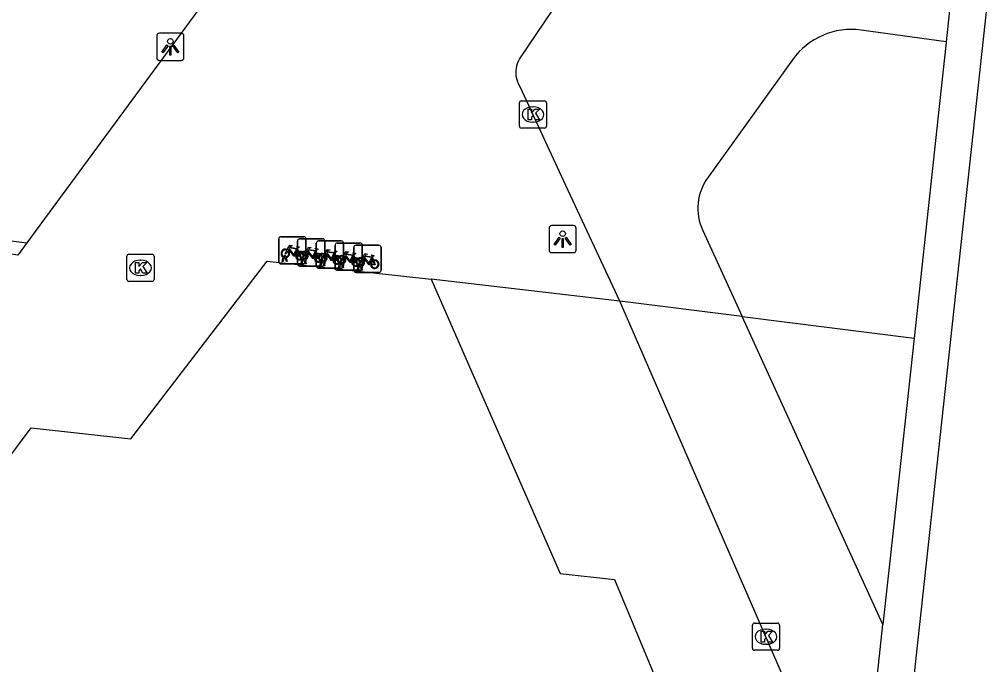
# Model space of a CAD drawing. Extents: x 162026 to 163499, y 387297 to 388169.
# Drawn here: x 162310.6 to 162346.26, y 387468.97 to 387492.71 of the extents above; entities that cross this region are included whole.
import ezdxf

# ---------------------------------------------------------------- set-up
doc = ezdxf.new("R2010")
doc.units = 0
for name, color, linetype in [('IMGEO_Berm_groen', 7, 'Continuous'), ('IMGEO_Fietsenrek', 7, 'Continuous'), ('IMGEO_Fietspad_gesloten', 7, 'Continuous'), ('IMGEO_Haag', 7, 'Continuous'), ('IMGEO_Kolk', 7, 'Continuous'), ('IMGEO_Lichtpunt', 7, 'Continuous'), ('IMGEO_Pand', 7, 'Continuous'), ('IMGEO_Rijbaan_lokaal_open', 7, 'Continuous'), ('IMGEO_Voetpad_open', 7, 'Continuous')]:
    doc.layers.add(name, color=color, linetype=linetype)

msp = doc.modelspace()

# ---------------------------------------------------------------- linework, layer by layer
at = {"layer": 'IMGEO_Berm_groen'}
msp.add_lwpolyline([(162337.187, 387481.776), (162343.514, 387480.982)], dxfattribs=at)
at = {"layer": 'IMGEO_Fietsenrek'}
for p, q in [((162320.216, 387484.713), (162321.057, 387484.713)), ((162321.057, 387484.713), (162320.216, 387484.713)), ((162320.141, 387483.788), (162320.141, 387484.629)), ((162320.141, 387484.629), (162320.141, 387483.788)), ((162320.831, 387483.709), (162320.831, 387484.55)), ((162320.831, 387484.55), (162320.831, 387483.709)), ((162320.906, 387484.634), (162321.747, 387484.634)), ((162321.747, 387484.634), (162320.906, 387484.634)), ((162321.141, 387484.638), (162321.141, 387483.797)), ((162321.141, 387483.797), (162321.141, 387484.638)), ((162321.522, 387483.631), (162321.522, 387484.472)), ((162321.522, 387484.472), (162321.522, 387483.631)), ((162321.597, 387484.556), (162322.438, 387484.556)), ((162322.438, 387484.556), (162321.597, 387484.556)), ((162321.831, 387484.559), (162321.831, 387483.718)), ((162321.831, 387483.718), (162321.831, 387484.559)), ((162322.212, 387483.552), (162322.212, 387484.393)), ((162322.212, 387484.393), (162322.212, 387483.552)), ((162322.287, 387484.477), (162323.128, 387484.477)), ((162323.128, 387484.477), (162322.287, 387484.477)), ((162322.522, 387484.481), (162322.522, 387483.64)), ((162322.522, 387483.64), (162322.522, 387484.481)), ((162322.903, 387483.474), (162322.903, 387484.315)), ((162322.903, 387484.315), (162322.903, 387483.474)), ((162322.978, 387484.399), (162323.819, 387484.399)), ((162323.819, 387484.399), (162322.978, 387484.399)), ((162323.212, 387484.402), (162323.212, 387483.561)), ((162323.212, 387483.561), (162323.212, 387484.402)), ((162323.903, 387484.324), (162323.903, 387483.483)), ((162323.903, 387483.483), (162323.903, 387484.324)), ((162320.268, 387483.797), (162320.307, 387483.957)), ((162320.379, 387483.969), (162320.378, 387483.973)), ((162320.41, 387483.98), (162320.411, 387483.973)), ((162320.828, 387484.262), (162320.864, 387484.167)), ((162321.518, 387484.183), (162321.554, 387484.088)), ((162322.209, 387484.105), (162322.245, 387484.01)), ((162322.899, 387484.026), (162322.935, 387483.931)), ((162323.59, 387483.948), (162323.626, 387483.853)), ((162321.066, 387483.713), (162320.225, 387483.713)), ((162320.225, 387483.713), (162321.066, 387483.713)), ((162320.302, 387483.797), (162320.268, 387483.797)), ((162320.337, 387483.945), (162320.302, 387483.797)), ((162320.42, 387483.797), (162320.386, 387483.939)), ((162320.418, 387483.943), (162320.453, 387483.797)), ((162320.453, 387483.797), (162320.42, 387483.797)), ((162321.756, 387483.634), (162320.915, 387483.634)), ((162320.915, 387483.634), (162321.756, 387483.634)), ((162320.958, 387483.718), (162320.997, 387483.878)), ((162320.992, 387483.718), (162320.958, 387483.718)), ((162321.027, 387483.866), (162320.992, 387483.718)), ((162321.069, 387483.89), (162321.068, 387483.894)), ((162321.11, 387483.718), (162321.076, 387483.86)), ((162321.1, 387483.901), (162321.101, 387483.894)), ((162321.108, 387483.864), (162321.143, 387483.718)), ((162321.143, 387483.718), (162321.11, 387483.718)), ((162321.649, 387483.64), (162321.688, 387483.8)), ((162321.683, 387483.64), (162321.649, 387483.64)), ((162321.718, 387483.788), (162321.683, 387483.64)), ((162321.76, 387483.812), (162321.759, 387483.816)), ((162321.801, 387483.64), (162321.767, 387483.782)), ((162321.791, 387483.823), (162321.792, 387483.816)), ((162321.799, 387483.786), (162321.834, 387483.64)), ((162321.834, 387483.64), (162321.801, 387483.64)), ((162322.339, 387483.561), (162322.378, 387483.721)), ((162322.408, 387483.709), (162322.373, 387483.561)), ((162322.45, 387483.733), (162322.449, 387483.737)), ((162322.491, 387483.561), (162322.457, 387483.703)), ((162322.481, 387483.744), (162322.482, 387483.737)), ((162322.489, 387483.707), (162322.524, 387483.561)), ((162323.03, 387483.483), (162323.069, 387483.643)), ((162323.099, 387483.631), (162323.064, 387483.483)), ((162323.141, 387483.655), (162323.14, 387483.659)), ((162323.182, 387483.483), (162323.148, 387483.625)), ((162323.172, 387483.666), (162323.173, 387483.659)), ((162323.18, 387483.629), (162323.215, 387483.483)), ((162322.447, 387483.556), (162321.606, 387483.556)), ((162321.606, 387483.556), (162322.447, 387483.556)), ((162323.137, 387483.477), (162322.296, 387483.477)), ((162322.296, 387483.477), (162323.137, 387483.477)), ((162322.373, 387483.561), (162322.339, 387483.561)), ((162322.524, 387483.561), (162322.491, 387483.561)), ((162323.828, 387483.399), (162322.987, 387483.399)), ((162322.987, 387483.399), (162323.828, 387483.399)), ((162323.064, 387483.483), (162323.03, 387483.483)), ((162323.215, 387483.483), (162323.182, 387483.483))]:
    msp.add_line(p, q, dxfattribs=at)
for points in [[(162320.454, 387484.239), (162320.549, 387484.403), (162320.635, 387484.389), (162320.637, 387484.38), (162320.581, 387484.369), (162320.554, 387484.324), (162320.81, 387484.283)], [(162320.81, 387484.283), (162320.835, 387484.332), (162320.829, 387484.336), (162320.806, 387484.34), (162320.794, 387484.347), (162320.793, 387484.35), (162320.795, 387484.355), (162320.89, 387484.34), (162320.892, 387484.33), (162320.882, 387484.317), (162320.87, 387484.311), (162320.856, 387484.317), (162320.828, 387484.262)], [(162321.144, 387484.16), (162321.239, 387484.324), (162321.325, 387484.31), (162321.327, 387484.301), (162321.271, 387484.29), (162321.244, 387484.245), (162321.5, 387484.204)], [(162320.475, 387484.187), (162320.423, 387484.097), (162320.383, 387484.072), (162320.384, 387484.119), (162320.439, 387484.213)], [(162320.75, 387483.995), (162320.7, 387483.995), (162320.509, 387484.246), (162320.49, 387484.214)], [(162320.797, 387484.258), (162320.54, 387484.299), (162320.523, 387484.27), (162320.69, 387484.05), (162320.797, 387484.258)], [(162320.845, 387484.16), (162320.815, 387484.237), (162320.706, 387484.019), (162320.749, 387484.019)], [(162320.779, 387484.019), (162320.899, 387484.018), (162320.855, 387484.132)], [(162320.875, 387484.139), (162320.93, 387483.994), (162320.78, 387483.994)], [(162321.165, 387484.108), (162321.113, 387484.018), (162321.073, 387483.993), (162321.074, 387484.04), (162321.129, 387484.134)], [(162321.44, 387483.916), (162321.39, 387483.916), (162321.199, 387484.167), (162321.18, 387484.135)], [(162321.487, 387484.179), (162321.23, 387484.22), (162321.213, 387484.191), (162321.38, 387483.971), (162321.487, 387484.179)], [(162321.535, 387484.081), (162321.505, 387484.158), (162321.396, 387483.94), (162321.439, 387483.94)], [(162321.469, 387483.94), (162321.589, 387483.939), (162321.545, 387484.053)], [(162321.565, 387484.06), (162321.62, 387483.915), (162321.47, 387483.915)], [(162321.5, 387484.204), (162321.525, 387484.253), (162321.519, 387484.257), (162321.496, 387484.261), (162321.484, 387484.268), (162321.483, 387484.271), (162321.485, 387484.276), (162321.58, 387484.261), (162321.582, 387484.251), (162321.572, 387484.238), (162321.56, 387484.232), (162321.546, 387484.238), (162321.518, 387484.183)], [(162321.856, 387484.03), (162321.804, 387483.94), (162321.764, 387483.915), (162321.765, 387483.962), (162321.82, 387484.056)], [(162321.835, 387484.082), (162321.93, 387484.246), (162322.016, 387484.232), (162322.018, 387484.223), (162321.962, 387484.212), (162321.935, 387484.167), (162322.191, 387484.126)], [(162322.131, 387483.838), (162322.081, 387483.838), (162321.89, 387484.089), (162321.871, 387484.057)], [(162322.178, 387484.101), (162321.921, 387484.142), (162321.904, 387484.113), (162322.071, 387483.893), (162322.178, 387484.101)], [(162322.226, 387484.003), (162322.196, 387484.08), (162322.087, 387483.862), (162322.13, 387483.862)], [(162322.16, 387483.862), (162322.28, 387483.861), (162322.236, 387483.975)], [(162322.256, 387483.982), (162322.311, 387483.837), (162322.161, 387483.837)], [(162322.191, 387484.126), (162322.216, 387484.175), (162322.21, 387484.179), (162322.187, 387484.183), (162322.175, 387484.19), (162322.174, 387484.193), (162322.176, 387484.198), (162322.271, 387484.183), (162322.273, 387484.173), (162322.263, 387484.16), (162322.251, 387484.154), (162322.237, 387484.16), (162322.209, 387484.105)], [(162322.546, 387483.951), (162322.494, 387483.861), (162322.454, 387483.836), (162322.455, 387483.883), (162322.51, 387483.977)], [(162322.525, 387484.003), (162322.62, 387484.167), (162322.706, 387484.153), (162322.708, 387484.144), (162322.652, 387484.133), (162322.625, 387484.088), (162322.881, 387484.047)], [(162322.821, 387483.759), (162322.771, 387483.759), (162322.58, 387484.01), (162322.561, 387483.978)], [(162322.868, 387484.022), (162322.611, 387484.063), (162322.594, 387484.034), (162322.761, 387483.814), (162322.868, 387484.022)], [(162322.916, 387483.924), (162322.886, 387484.001), (162322.777, 387483.783), (162322.82, 387483.783)], [(162322.881, 387484.047), (162322.906, 387484.096), (162322.9, 387484.1), (162322.877, 387484.104), (162322.865, 387484.111), (162322.864, 387484.114), (162322.866, 387484.119), (162322.961, 387484.104), (162322.963, 387484.094), (162322.953, 387484.081), (162322.941, 387484.075), (162322.927, 387484.081), (162322.899, 387484.026)], [(162323.216, 387483.925), (162323.311, 387484.089), (162323.397, 387484.075), (162323.399, 387484.066), (162323.343, 387484.055), (162323.316, 387484.01), (162323.572, 387483.969)], [(162323.559, 387483.944), (162323.302, 387483.985), (162323.285, 387483.956), (162323.452, 387483.736), (162323.559, 387483.944)], [(162323.572, 387483.969), (162323.597, 387484.018), (162323.591, 387484.022), (162323.568, 387484.026), (162323.556, 387484.033), (162323.555, 387484.036), (162323.557, 387484.041), (162323.652, 387484.026), (162323.654, 387484.016), (162323.644, 387484.003), (162323.632, 387483.997), (162323.618, 387484.003), (162323.59, 387483.948)], [(162322.85, 387483.783), (162322.97, 387483.782), (162322.926, 387483.896)], [(162322.946, 387483.903), (162323.001, 387483.758), (162322.851, 387483.758)], [(162323.237, 387483.873), (162323.185, 387483.783), (162323.145, 387483.758), (162323.146, 387483.805), (162323.201, 387483.899)], [(162323.512, 387483.681), (162323.462, 387483.681), (162323.271, 387483.932), (162323.252, 387483.9)], [(162323.607, 387483.846), (162323.577, 387483.923), (162323.468, 387483.705), (162323.511, 387483.705)], [(162323.541, 387483.705), (162323.661, 387483.704), (162323.617, 387483.818)], [(162323.637, 387483.825), (162323.692, 387483.68), (162323.542, 387483.68)]]:
    msp.add_lwpolyline(points, dxfattribs=at)
for centre, radius, start, end in [((162320.219, 387484.635), 0.0779, 92.4484, 184.2845), ((162320.219, 387484.635), 0.0779, 92.4484, 184.2845), ((162321.063, 387484.635), 0.0779, 2.4484, 94.2845), ((162321.063, 387484.635), 0.0779, 2.4484, 94.2845), ((162320.909, 387484.556), 0.0779, 92.4484, 184.2845), ((162320.909, 387484.556), 0.0779, 92.4484, 184.2845), ((162321.6, 387484.478), 0.0779, 92.4484, 184.2845), ((162321.6, 387484.478), 0.0779, 92.4484, 184.2845), ((162321.753, 387484.556), 0.0779, 2.4484, 94.2845), ((162321.753, 387484.556), 0.0779, 2.4484, 94.2845), ((162322.29, 387484.399), 0.0779, 92.4484, 184.2845), ((162322.29, 387484.399), 0.0779, 92.4484, 184.2845), ((162322.444, 387484.478), 0.0779, 2.4484, 94.2845), ((162322.444, 387484.478), 0.0779, 2.4484, 94.2845), ((162322.981, 387484.321), 0.0779, 92.4484, 184.2845), ((162322.981, 387484.321), 0.0779, 92.4484, 184.2845), ((162323.134, 387484.399), 0.0779, 2.4484, 94.2845), ((162323.134, 387484.399), 0.0779, 2.4484, 94.2845), ((162323.825, 387484.321), 0.0779, 2.4484, 94.2845), ((162323.825, 387484.321), 0.0779, 2.4484, 94.2845), ((162320.381, 387484.098), 0.159, 62.6766, 242.1369), ((162320.381, 387484.098), 0.129, 63.3192, 238.903), ((162320.361, 387483.969), 0.0499, 12.8025, 158.6934), ((162320.361, 387483.969), 0.0174, 12.8025, 163.4502), ((162320.381, 387484.098), 0.129, 253.415, 269.0204), ((162320.381, 387484.098), 0.129, 283.6043, 43.4302), ((162320.381, 387484.098), 0.159, 283.5766, 46.6042), ((162320.908, 387484.014), 0.159, 113.3408, 178.3217), ((162320.908, 387484.014), 0.159, 187.0065, 105.7708), ((162320.908, 387484.014), 0.129, 113.923, 177.9556), ((162320.908, 387484.014), 0.129, 188.6715, 104.5883), ((162321.071, 387484.019), 0.159, 62.6766, 242.1369), ((162321.071, 387484.019), 0.129, 63.3192, 238.903), ((162321.071, 387484.019), 0.129, 283.6043, 43.4302), ((162321.071, 387484.019), 0.159, 283.5766, 46.6042), ((162321.598, 387483.935), 0.159, 113.3408, 178.3217), ((162321.598, 387483.935), 0.159, 187.0065, 105.7708), ((162321.598, 387483.935), 0.129, 113.923, 177.9556), ((162321.598, 387483.935), 0.129, 188.6715, 104.5883), ((162321.762, 387483.941), 0.159, 62.6766, 242.1369), ((162321.762, 387483.941), 0.129, 63.3192, 238.903), ((162321.762, 387483.941), 0.129, 283.6043, 43.4302), ((162321.762, 387483.941), 0.159, 283.5766, 46.6042), ((162322.289, 387483.857), 0.159, 113.3408, 178.3217), ((162322.289, 387483.857), 0.159, 187.0065, 105.7708), ((162322.289, 387483.857), 0.129, 113.923, 177.9556), ((162322.289, 387483.857), 0.129, 188.6715, 104.5883), ((162322.452, 387483.862), 0.159, 62.6766, 242.1369), ((162322.452, 387483.862), 0.129, 63.3192, 238.903), ((162322.452, 387483.862), 0.129, 283.6043, 43.4302), ((162322.452, 387483.862), 0.159, 283.5766, 46.6042), ((162320.219, 387483.791), 0.0779, 182.4484, 274.2845), ((162320.219, 387483.791), 0.0779, 182.4484, 274.2845), ((162320.381, 387484.098), 0.159, 253.9967, 271.7867), ((162320.909, 387483.712), 0.0779, 182.4484, 274.2845), ((162320.909, 387483.712), 0.0779, 182.4484, 274.2845), ((162321.051, 387483.89), 0.0499, 12.8025, 158.6934), ((162321.071, 387484.019), 0.159, 253.9967, 271.7867), ((162321.051, 387483.89), 0.0174, 12.8025, 163.4502), ((162321.071, 387484.019), 0.129, 253.415, 269.0204), ((162321.063, 387483.791), 0.0779, 272.4484, 4.2845), ((162321.063, 387483.791), 0.0779, 272.4484, 4.2845), ((162321.6, 387483.634), 0.0779, 182.4484, 274.2845), ((162321.6, 387483.634), 0.0779, 182.4484, 274.2845), ((162321.742, 387483.812), 0.0499, 12.8025, 158.6934), ((162321.762, 387483.941), 0.159, 253.9967, 271.7867), ((162321.742, 387483.812), 0.0174, 12.8025, 163.4502), ((162321.762, 387483.941), 0.129, 253.415, 269.0204), ((162321.753, 387483.712), 0.0779, 272.4484, 4.2845), ((162321.753, 387483.712), 0.0779, 272.4484, 4.2845), ((162322.432, 387483.733), 0.0499, 12.8025, 158.6934), ((162322.452, 387483.862), 0.159, 253.9967, 271.7867), ((162322.432, 387483.733), 0.0174, 12.8025, 163.4502), ((162322.452, 387483.862), 0.129, 253.415, 269.0204), ((162322.444, 387483.634), 0.0779, 272.4484, 4.2845), ((162322.444, 387483.634), 0.0779, 272.4484, 4.2845), ((162322.979, 387483.778), 0.159, 113.3408, 178.3217), ((162322.979, 387483.778), 0.159, 187.0065, 105.7708), ((162322.979, 387483.778), 0.129, 113.923, 177.9556), ((162322.979, 387483.778), 0.129, 188.6715, 104.5883), ((162323.143, 387483.784), 0.159, 62.6766, 242.1369), ((162323.143, 387483.784), 0.129, 63.3192, 238.903), ((162323.123, 387483.655), 0.0499, 12.8025, 158.6934), ((162323.143, 387483.784), 0.159, 253.9967, 271.7867), ((162323.123, 387483.655), 0.0174, 12.8025, 163.4502), ((162323.143, 387483.784), 0.129, 253.415, 269.0204), ((162323.143, 387483.784), 0.129, 283.6043, 43.4302), ((162323.143, 387483.784), 0.159, 283.5766, 46.6042), ((162323.67, 387483.7), 0.159, 113.3408, 178.3217), ((162323.67, 387483.7), 0.159, 187.0065, 105.7708), ((162323.67, 387483.7), 0.129, 113.923, 177.9556), ((162323.67, 387483.7), 0.129, 188.6715, 104.5883), ((162322.29, 387483.555), 0.0779, 182.4484, 274.2845), ((162322.29, 387483.555), 0.0779, 182.4484, 274.2845), ((162322.981, 387483.477), 0.0779, 182.4484, 274.2845), ((162322.981, 387483.477), 0.0779, 182.4484, 274.2845), ((162323.134, 387483.555), 0.0779, 272.4484, 4.2845), ((162323.134, 387483.555), 0.0779, 272.4484, 4.2845), ((162323.825, 387483.477), 0.0779, 272.4484, 4.2845), ((162323.825, 387483.477), 0.0779, 272.4484, 4.2845)]:
    msp.add_arc(centre, radius, start, end, dxfattribs=at)
at = {"layer": 'IMGEO_Fietspad_gesloten'}
msp.add_lwpolyline([(162346.258, 387493.792), (162342.37, 387458.038), (162338.712, 387424.373)], dxfattribs=at)
at = {"layer": 'IMGEO_Haag'}
msp.add_lwpolyline([(162290.793, 387498.889), (162292.106, 387495.785), (162294.003, 387496.611), (162298.62, 387486.041), (162310.872, 387484.483)], dxfattribs=at)
at = {"layer": 'IMGEO_Kolk'}
for p, q in [((162329.068, 387489.709), (162329.92, 387489.709)), ((162328.993, 387488.783), (162328.993, 387489.635)), ((162329.481, 387489.489), (162329.506, 387489.489)), ((162329.994, 387489.635), (162329.994, 387488.783)), ((162329.92, 387488.709), (162329.068, 387488.709)), ((162329.504, 387488.929), (162329.479, 387488.929)), ((162314.551, 387483.139), (162314.551, 387483.991)), ((162314.626, 387484.065), (162315.478, 387484.065)), ((162315.552, 387483.991), (162315.552, 387483.139)), ((162315.039, 387483.845), (162315.064, 387483.845)), ((162315.062, 387483.285), (162315.037, 387483.285)), ((162315.478, 387483.065), (162314.626, 387483.065)), ((162337.566, 387469.568), (162337.566, 387470.42)), ((162337.641, 387470.494), (162338.493, 387470.494)), ((162338.567, 387470.42), (162338.567, 387469.568)), ((162338.054, 387470.274), (162338.079, 387470.274)), ((162338.077, 387469.714), (162338.052, 387469.714)), ((162338.493, 387469.494), (162337.641, 387469.494))]:
    msp.add_line(p, q, dxfattribs=at)
for points in [[(162329.068, 387489.709), (162329.92, 387489.709)], [(162328.993, 387488.783), (162328.993, 387489.635)], [(162329.314, 387489.409), (162329.437, 387489.409), (162329.437, 387489.258), (162329.567, 387489.409), (162329.731, 387489.409), (162329.585, 387489.258), (162329.738, 387489.009), (162329.586, 387489.009), (162329.501, 387489.173), (162329.437, 387489.106), (162329.437, 387489.009), (162329.314, 387489.009), (162329.314, 387489.409)], [(162329.994, 387489.635), (162329.994, 387488.783)], [(162329.92, 387488.709), (162329.068, 387488.709)], [(162314.551, 387483.139), (162314.551, 387483.991)], [(162314.626, 387484.065), (162315.478, 387484.065)], [(162315.552, 387483.991), (162315.552, 387483.139)], [(162314.872, 387483.765), (162314.995, 387483.765), (162314.995, 387483.614), (162315.125, 387483.765), (162315.289, 387483.765), (162315.143, 387483.614), (162315.296, 387483.365), (162315.144, 387483.365), (162315.059, 387483.529), (162314.995, 387483.462), (162314.995, 387483.365), (162314.872, 387483.365), (162314.872, 387483.765)], [(162315.478, 387483.065), (162314.626, 387483.065)], [(162337.566, 387469.568), (162337.566, 387470.42)], [(162337.641, 387470.494), (162338.493, 387470.494)], [(162338.567, 387470.42), (162338.567, 387469.568)], [(162337.887, 387470.194), (162338.01, 387470.194), (162338.01, 387470.043), (162338.14, 387470.194), (162338.304, 387470.194), (162338.158, 387470.043), (162338.311, 387469.794), (162338.159, 387469.794), (162338.074, 387469.958), (162338.01, 387469.891), (162338.01, 387469.794), (162337.887, 387469.794), (162337.887, 387470.194)], [(162338.493, 387469.494), (162337.641, 387469.494)]]:
    msp.add_lwpolyline(points, dxfattribs=at)
for centre, start, end in [((162329.07, 387489.633), 91.552, 178.448), ((162329.07, 387489.633), 91.552, 178.448), ((162329.918, 387489.633), 1.552, 88.448), ((162329.918, 387489.633), 1.552, 88.448), ((162329.07, 387488.785), 181.552, 268.448), ((162329.07, 387488.785), 181.552, 268.448), ((162329.918, 387488.785), 271.552, 358.448), ((162329.918, 387488.785), 271.552, 358.448), ((162314.628, 387483.989), 91.552, 178.448), ((162314.628, 387483.989), 91.552, 178.448), ((162315.476, 387483.989), 1.552, 88.448), ((162315.476, 387483.989), 1.552, 88.448), ((162314.628, 387483.141), 181.552, 268.448), ((162314.628, 387483.141), 181.552, 268.448), ((162315.476, 387483.141), 271.552, 358.448), ((162315.476, 387483.141), 271.552, 358.448), ((162337.643, 387470.418), 91.552, 178.448), ((162337.643, 387470.418), 91.552, 178.448), ((162338.491, 387470.418), 1.552, 88.448), ((162338.491, 387470.418), 1.552, 88.448), ((162337.643, 387469.57), 181.552, 268.448), ((162337.643, 387469.57), 181.552, 268.448), ((162338.491, 387469.57), 271.552, 358.448), ((162338.491, 387469.57), 271.552, 358.448)]:
    msp.add_arc(centre, 0.0765, start, end, dxfattribs=at)
for centre, major_axis, ratio, start_param, end_param in [((162329.48, 387489.209), (-0.387, 0.002), 0.722429, 4.712389, 7.853982), ((162329.505, 387489.209), (-0.39, 0.002), 0.717154, 1.570796, 4.712389), ((162315.038, 387483.565), (-0.387, 0.002), 0.722429, 4.712389, 7.853982), ((162315.063, 387483.565), (-0.39, 0.002), 0.717154, 1.570796, 4.712389), ((162338.053, 387469.994), (-0.387, 0.002), 0.722429, 4.712389, 7.853982), ((162338.078, 387469.994), (-0.39, 0.002), 0.717154, 1.570796, 4.712389)]:
    msp.add_ellipse(centre, major_axis=major_axis, ratio=ratio, start_param=start_param, end_param=end_param, dxfattribs=at)
at = {"layer": 'IMGEO_Lichtpunt'}
for p, q in [((162316.554, 387492.198), (162315.746, 387492.198)), ((162316.554, 387492.198), (162315.746, 387492.198)), ((162315.652, 387492.103), (162315.652, 387491.296)), ((162315.652, 387492.103), (162315.652, 387491.296)), ((162316.648, 387491.296), (162316.648, 387492.103)), ((162316.648, 387491.296), (162316.648, 387492.103)), ((162315.746, 387491.202), (162316.554, 387491.202)), ((162315.746, 387491.202), (162316.554, 387491.202)), ((162330.087, 387485.027), (162330.087, 387484.22)), ((162330.087, 387485.027), (162330.087, 387484.22)), ((162330.989, 387485.122), (162330.181, 387485.122)), ((162330.989, 387485.122), (162330.181, 387485.122)), ((162331.083, 387484.22), (162331.083, 387485.027)), ((162331.083, 387484.22), (162331.083, 387485.027)), ((162330.181, 387484.126), (162330.989, 387484.126)), ((162330.181, 387484.126), (162330.989, 387484.126))]:
    msp.add_line(p, q, dxfattribs=at)
for points in [[(162316.026, 387491.767), (162316.065, 387491.739), (162315.877, 387491.477), (162315.839, 387491.504), (162316.026, 387491.767)], [(162316.128, 387491.719), (162316.175, 387491.719), (162316.175, 387491.397), (162316.128, 387491.397), (162316.128, 387491.719)], [(162316.238, 387491.739), (162316.276, 387491.766), (162316.463, 387491.504), (162316.424, 387491.476), (162316.238, 387491.739)], [(162330.461, 387484.691), (162330.5, 387484.663), (162330.312, 387484.401), (162330.274, 387484.428), (162330.461, 387484.691)], [(162330.673, 387484.663), (162330.711, 387484.69), (162330.898, 387484.428), (162330.859, 387484.4), (162330.673, 387484.663)], [(162330.563, 387484.643), (162330.61, 387484.643), (162330.61, 387484.321), (162330.563, 387484.321), (162330.563, 387484.643)]]:
    msp.add_lwpolyline(points, dxfattribs=at)
for centre in [(162316.151, 387491.901), (162330.586, 387484.825)]:
    msp.add_circle(centre, 0.0994, dxfattribs=at)
for centre, start, end in [((162315.746, 387492.103), 90, 180), ((162315.746, 387492.103), 90, 180), ((162316.554, 387492.103), 0, 90), ((162316.554, 387492.103), 0, 90), ((162315.746, 387491.296), 180, 270), ((162315.746, 387491.296), 180, 270), ((162316.554, 387491.296), 270, 0), ((162316.554, 387491.296), 270, 360), ((162330.181, 387485.027), 90, 180), ((162330.181, 387485.027), 90, 180), ((162330.989, 387485.027), 0, 90), ((162330.989, 387485.027), 0, 90), ((162330.181, 387484.22), 180, 270), ((162330.181, 387484.22), 180, 270), ((162330.989, 387484.22), 270, 0), ((162330.989, 387484.22), 270, 360)]:
    msp.add_arc(centre, 0.0946, start, end, dxfattribs=at)
at = {"layer": 'IMGEO_Pand'}
for points in [[(162294.112, 387472.505), (162292.215, 387469.541), (162293.144, 387466.992), (162297.036, 387466.568), (162297.706, 387467.617), (162303.078, 387467.032), (162311.025, 387477.679), (162314.702, 387477.278), (162319.71, 387483.814), (162325.748, 387483.156)], [(162325.748, 387483.156), (162327.164, 387479.918), (162330.488, 387472.319), (162332.494, 387472.101), (162337.569, 387459.89)]]:
    msp.add_lwpolyline(points, dxfattribs=at)
at = {"layer": 'IMGEO_Rijbaan_lokaal_open'}
for points in [[(162332.69, 387482.34), (162330.706, 387486.601), (162329.102, 387490.046), (162328.96, 387490.351), (162328.94, 387490.397), (162328.911, 387490.481), (162328.89, 387490.566), (162328.876, 387490.653), (162328.87, 387490.741), (162328.873, 387490.829), (162328.882, 387490.916), (162328.9, 387491.003), (162328.925, 387491.087), (162328.958, 387491.169), (162328.998, 387491.247), (162329.045, 387491.322), (162331.324, 387494.702), (162332.51, 387496.328)], [(162345.114, 387495.816), (162344.697, 387491.886)], [(162344.697, 387491.886), (162341.572, 387492.313)], [(162339.04, 387491.226), (162335.935, 387486.909)], [(162335.741, 387484.94), (162337.187, 387481.776)], [(162340.618, 387464.132), (162332.69, 387482.34)], [(162337.187, 387481.776), (162332.69, 387482.34)], [(162342.369, 387470.441), (162337.187, 387481.776)], [(162341.478, 387462.168), (162342.369, 387470.441)]]:
    msp.add_lwpolyline(points, dxfattribs=at)
for centre, radius, start, end in [((162341.209, 387489.666), 2.672, 82.1968, 144.2713), ((162337.534, 387485.757), 1.971, 144.2381, 204.5078)]:
    msp.add_arc(centre, radius, start, end, dxfattribs=at)
at = {"layer": 'IMGEO_Voetpad_open'}
for points in [[(162315.859, 387502.639), (162318.177, 387500), (162320.407, 387497.461), (162310.872, 387484.483)], [(162310.872, 387484.483), (162310.539, 387484.029), (162298.229, 387485.888), (162293.758, 387496.206), (162291.762, 387495.313)], [(162344.697, 387491.886), (162344.694, 387491.855), (162344.456, 387489.614), (162343.514, 387480.982)], [(162332.69, 387482.34), (162325.748, 387483.156)], [(162343.514, 387480.982), (162342.765, 387474.112), (162342.369, 387470.441)]]:
    msp.add_lwpolyline(points, dxfattribs=at)

doc.saveas('drawing.dxf')
